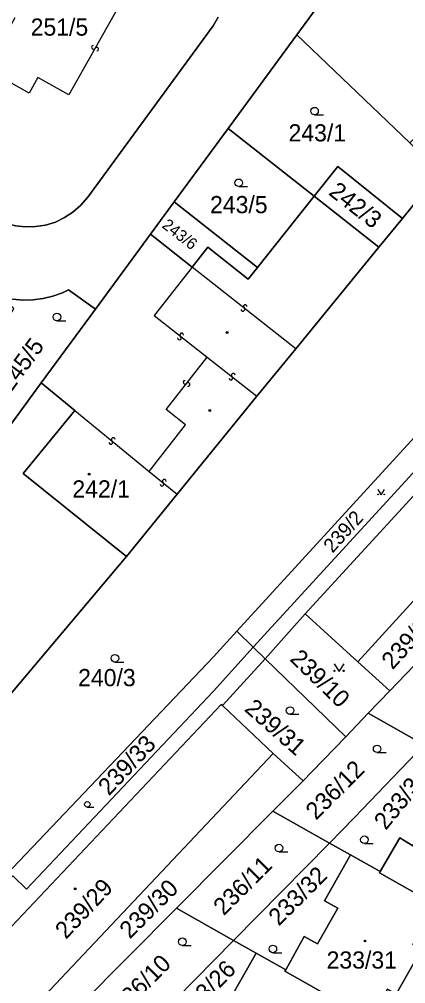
# Model space of a CAD drawing. Extents: x -598233 to -596890, y -1157848 to -1156431.
# Drawn here: x -597989.8 to -597951.6, y -1156616.1 to -1156520.7 of the extents above; entities that cross this region are included whole.
import ezdxf

# ---------------------------------------------------------------- set-up
doc = ezdxf.new("R2010")
doc.units = 0
for name, color, linetype in [('Level 1', 7, 'Continuous'), ('Level 13', 7, 'Continuous'), ('Level 3', 7, 'Continuous'), ('Level 4', 7, 'Continuous'), ('Level 5', 7, 'Continuous'), ('Level 60', 7, 'Continuous')]:
    doc.layers.add(name, color=color, linetype=linetype)

msp = doc.modelspace()

# ---------------------------------------------------------------- linework, layer by layer
at = {"layer": 'Level 1'}
for points in [[(-597938.38, -1156489.52), (-597962.38, -1156522.23)], [(-597970.14, -1156520.47), (-597970.65, -1156521.34), (-597983.03, -1156538.27), (-597983.75, -1156539.11), (-597984.51, -1156539.77), (-597985.34, -1156540.31), (-597986.25, -1156540.74), (-597987.21, -1156541.04), (-597988.2, -1156541.2), (-597989.2, -1156541.23), (-597990.19, -1156541.11), (-597991.16, -1156540.87), (-597992.09, -1156540.49), (-597992.96, -1156539.98), (-597993.75, -1156539.36), (-597994.44, -1156538.64), (-597995.03, -1156537.83), (-597994.26, -1156536.87), (-597996.8, -1156532.21)], [(-597962.38, -1156522.23), (-597969.18, -1156531.5)], [(-597962.38, -1156522.23), (-597951.21, -1156532.91)], [(-597969.18, -1156531.5), (-597974.51, -1156538.76)], [(-597960.68, -1156538.2), (-597969.18, -1156531.5)], [(-597966.71, -1156582.78), (-597945.05, -1156559.2), (-597946.31, -1156558), (-597934.05, -1156544.65), (-597923.75, -1156535.86), (-597922.19, -1156534.25)], [(-597960.68, -1156538.2), (-597958.34, -1156535.25), (-597951.95, -1156540.38)], [(-597951.95, -1156540.38), (-597948.2, -1156535.79)], [(-597966.28, -1156545.25), (-597960.68, -1156538.2)], [(-597954.28, -1156543.24), (-597960.68, -1156538.2)], [(-597974.51, -1156538.76), (-597976.85, -1156541.95)], [(-597966.28, -1156545.25), (-597974.51, -1156538.76)], [(-597954.28, -1156543.24), (-597951.95, -1156540.38)], [(-597982.29, -1156549.36), (-597976.85, -1156541.95)], [(-597976.85, -1156541.95), (-597972.73, -1156545.2)], [(-597972.73, -1156545.2), (-597971.18, -1156543.22), (-597967.18, -1156546.38), (-597966.28, -1156545.25)], [(-597962.48, -1156553.28), (-597954.28, -1156543.24)], [(-597936.74, -1156546.71), (-597968.32, -1156581.22)], [(-597961.55, -1156579.48), (-597931.64, -1156546.88), (-597931.51, -1156547)], [(-597991.45, -1156548.19), (-597990.47, -1156548.38), (-597989.47, -1156548.46), (-597988.47, -1156548.44), (-597987.47, -1156548.31), (-597986.5, -1156548.07), (-597985.56, -1156547.74), (-597984.95, -1156547.46), (-597982.29, -1156549.36)], [(-597987.65, -1156556.66), (-597982.29, -1156549.36)], [(-597966.32, -1156557.98), (-597962.48, -1156553.28)], [(-597991.68, -1156562.17), (-597990.93, -1156561.14), (-597987.65, -1156556.66)], [(-597984.32, -1156559.39), (-597987.65, -1156556.66)], [(-597974.22, -1156567.66), (-597966.32, -1156557.98)], [(-597984.32, -1156559.39), (-597989.42, -1156565.62), (-597979.23, -1156573.81)], [(-597979.23, -1156573.81), (-597974.22, -1156567.66)], [(-598026.76, -1156630.25), (-597979.43, -1156574.05), (-597979.23, -1156573.81)], [(-597948.79, -1156575.98), (-597956.36, -1156584.23)], [(-597961.55, -1156579.48), (-597965.52, -1156583.93)], [(-597956.36, -1156584.23), (-597961.55, -1156579.48)], [(-597953.2, -1156587.12), (-597945.99, -1156579.62)], [(-598025.08, -1156641), (-597970.61, -1156583.73), (-597968.32, -1156581.22)], [(-597968.32, -1156581.22), (-597966.71, -1156582.78)], [(-597966.71, -1156582.78), (-597970.61, -1156587.14), (-597989.1, -1156606.73), (-597990.44, -1156605.4), (-598007.59, -1156623.5)], [(-597966.71, -1156582.78), (-597965.52, -1156583.93)], [(-597969.72, -1156588.57), (-597965.52, -1156583.93)], [(-597965.52, -1156583.93), (-597957.55, -1156591.65)], [(-597956.36, -1156584.23), (-597953.2, -1156587.12)], [(-597955.32, -1156589.33), (-597953.2, -1156587.12)], [(-598005.18, -1156625.86), (-597969.85, -1156588.45), (-597969.72, -1156588.57)], [(-597969.72, -1156588.57), (-597964.71, -1156593.29)], [(-597957.55, -1156591.65), (-597955.32, -1156589.33)], [(-597955.32, -1156589.33), (-597949.8, -1156592.46)], [(-597957.55, -1156591.65), (-597960.89, -1156595.13), (-597961.77, -1156596.02)], [(-597959.16, -1156602.16), (-597956.67, -1156599.62), (-597949.8, -1156592.46)], [(-597964.71, -1156593.29), (-598000.05, -1156630.72)], [(-597964.71, -1156593.29), (-597961.77, -1156596.02)], [(-597954.15, -1156604.99), (-597952.19, -1156601.64), (-597950.91, -1156602.43), (-597948.83, -1156598.9), (-597950.17, -1156598.18), (-597947.65, -1156593.68)], [(-597964.74, -1156599.01), (-597961.77, -1156596.02)], [(-597974.27, -1156608.6), (-597964.74, -1156599.01)], [(-597964.74, -1156599.01), (-597959.16, -1156602.16)], [(-597968.63, -1156611.8), (-597959.16, -1156602.16)], [(-597957.07, -1156603.34), (-597959.16, -1156602.16)], [(-597963.48, -1156614.71), (-597961.65, -1156611.39), (-597960.34, -1156612.14), (-597958.34, -1156608.61), (-597959.66, -1156607.87), (-597957.07, -1156603.34)], [(-597957.07, -1156603.34), (-597954.15, -1156604.99)], [(-597945.78, -1156609.89), (-597954.22, -1156605.12), (-597954.15, -1156604.99)], [(-597983.81, -1156618.21), (-597974.27, -1156608.6)], [(-597974.27, -1156608.6), (-597968.63, -1156611.8)], [(-597955.11, -1156619.61), (-597953.42, -1156616.6), (-597952.55, -1156617.11), (-597950.04, -1156612.7), (-597950.91, -1156612.2), (-597950.46, -1156611.38), (-597945.36, -1156614.23), (-597943.64, -1156611.1)], [(-597978.09, -1156621.44), (-597968.63, -1156611.8)], [(-597968.63, -1156611.8), (-597966.41, -1156613.06)], [(-597972.81, -1156624.42), (-597970.95, -1156621.08), (-597969.64, -1156621.82), (-597967.67, -1156618.31), (-597968.98, -1156617.57), (-597966.41, -1156613.06)], [(-597966.41, -1156613.06), (-597963.48, -1156614.71)], [(-597955.11, -1156619.61), (-597963.55, -1156614.84), (-597963.48, -1156614.71)]]:
    msp.add_lwpolyline(points, dxfattribs=at)
at = {"layer": 'Level 13'}
for centre, start, end in [((-597982.48, -1156523.459), 97.69465, 330.28465), ((-597982.16, -1156523.642), 277.90911, 150.0071), ((-597967.485, -1156549.096), 358.90982, 231.49982), ((-597967.716, -1156549.384), 179.12428, 51.22228), ((-597973.984, -1156552.204), 179.04937, 51.63937), ((-597973.755, -1156551.916), 359.26383, 231.36183), ((-597968.665, -1156555.896), 359.24118, 231.33918), ((-597973.424, -1156556.585), 89.29881, 321.39681), ((-597973.136, -1156556.814), 269.08435, 141.67435), ((-597968.894, -1156556.184), 179.02673, 51.61673), ((-597980.767, -1156562.542), 177.84762, 50.43762), ((-597980.532, -1156562.258), 358.06208, 230.16008), ((-597975.482, -1156566.388), 358.06073, 230.15872), ((-597975.717, -1156566.672), 177.84627, 50.43627)]:
    msp.add_arc(centre, 0.184, start, end, dxfattribs=at)
at = {"layer": 'Level 3'}
for points in [[(-597986.78, -1156515.01), (-597979.71, -1156518.93), (-597984.93, -1156528.17), (-597987.97, -1156526.45), (-597988.84, -1156527.99), (-597993.07, -1156525.61)], [(-597972.73, -1156545.2), (-597976.49, -1156550), (-597971.25, -1156554.11)], [(-597962.48, -1156553.28), (-597972.73, -1156545.2)], [(-597976.98, -1156565.4), (-597973.37, -1156560.79), (-597975.3, -1156559.28), (-597971.25, -1156554.11)], [(-597971.25, -1156554.11), (-597966.32, -1156557.98)], [(-597984.32, -1156559.39), (-597976.98, -1156565.4)], [(-597976.98, -1156565.4), (-597974.22, -1156567.66)]]:
    msp.add_lwpolyline(points, dxfattribs=at)
at = {"layer": 'Level 5'}
for p, q in [((-597960.63, -1156530.15), (-597959.755, -1156530.15)), ((-597968.12, -1156537.24), (-597967.245, -1156537.24)), ((-597986.09, -1156550.51), (-597985.215, -1156550.51)), ((-597980.36, -1156584.26), (-597979.485, -1156584.26)), ((-597963.05, -1156589.43), (-597962.175, -1156589.43)), ((-597954.44, -1156593.22), (-597953.565, -1156593.22)), ((-597983.09, -1156598.6), (-597982.46, -1156598.6)), ((-597955.7, -1156602.21), (-597954.825, -1156602.21)), ((-597964.15, -1156603.03), (-597963.275, -1156603.03)), ((-597973.7, -1156612.3), (-597972.825, -1156612.3)), ((-597964.75, -1156613.01), (-597963.875, -1156613.01))]:
    msp.add_line(p, q, dxfattribs=at)
for points in [[(-597954.381, -1156567.2), (-597954.04, -1156567.71), (-597953.7, -1156567.2)], [(-597958.701, -1156584.43), (-597958.2, -1156585.18), (-597957.7, -1156584.43)]]:
    msp.add_lwpolyline(points, dxfattribs=at)
for centre, radius in [((-597960.63, -1156529.775), 0.375), ((-597968.12, -1156536.865), 0.375), ((-597986.09, -1156550.135), 0.375), ((-597969.28, -1156551.67), 0.09), ((-597969.28, -1156551.67), 0.0521), ((-597970.99, -1156559.38), 0.09), ((-597970.99, -1156559.38), 0.0521), ((-597982.91, -1156565.68), 0.09), ((-597982.91, -1156565.68), 0.0521), ((-597954.346, -1156567.676), 0.034), ((-597953.735, -1156567.676), 0.034), ((-597980.36, -1156583.885), 0.375), ((-597958.65, -1156585.13), 0.05), ((-597957.751, -1156585.13), 0.05), ((-597963.05, -1156589.055), 0.375), ((-597954.44, -1156592.845), 0.375), ((-597983.09, -1156598.33), 0.27), ((-597955.7, -1156601.835), 0.375), ((-597964.15, -1156602.655), 0.375), ((-597984.28, -1156606.69), 0.09), ((-597984.28, -1156606.69), 0.0521), ((-597973.7, -1156611.925), 0.375), ((-597955.64, -1156611.85), 0.09), ((-597955.64, -1156611.85), 0.0521), ((-597964.75, -1156612.635), 0.375)]:
    msp.add_circle(centre, radius, dxfattribs=at)
at = {"layer": 'Level 60'}
for points in [[(-597938.38, -1156489.52), (-597962.38, -1156522.23), (-597969.18, -1156531.5), (-597974.51, -1156538.76), (-597976.85, -1156541.95), (-597982.29, -1156549.36), (-597984.95, -1156547.46), (-597985.56, -1156547.74), (-597986.5, -1156548.07), (-597987.47, -1156548.31), (-597988.47, -1156548.44), (-597989.47, -1156548.46), (-597990.47, -1156548.38)], [(-598004.05, -1156518.88), (-597996.8, -1156532.21), (-597994.26, -1156536.87), (-597995.03, -1156537.83), (-597994.44, -1156538.64), (-597993.75, -1156539.36), (-597992.96, -1156539.98), (-597992.09, -1156540.49), (-597991.16, -1156540.87), (-597990.19, -1156541.11), (-597989.2, -1156541.23), (-597988.2, -1156541.2), (-597987.21, -1156541.04), (-597986.25, -1156540.74), (-597985.34, -1156540.31), (-597984.51, -1156539.77), (-597983.75, -1156539.11), (-597983.03, -1156538.27), (-597970.65, -1156521.34), (-597970.14, -1156520.47)], [(-597970.14, -1156520.47), (-597970.65, -1156521.34), (-597983.03, -1156538.27), (-597983.75, -1156539.11), (-597984.51, -1156539.77), (-597985.34, -1156540.31), (-597986.25, -1156540.74), (-597987.21, -1156541.04), (-597988.2, -1156541.2), (-597989.2, -1156541.23), (-597990.19, -1156541.11), (-597991.16, -1156540.87), (-597992.09, -1156540.49), (-597992.96, -1156539.98), (-597993.75, -1156539.36), (-597994.44, -1156538.64), (-597995.03, -1156537.83), (-597994.26, -1156536.87), (-597996.8, -1156532.21), (-597993.07, -1156525.61), (-597990.21, -1156520.53)], [(-597931.64, -1156546.88), (-597961.55, -1156579.48), (-597965.52, -1156583.93), (-597966.71, -1156582.78), (-597945.05, -1156559.2)], [(-598025.08, -1156641), (-597970.61, -1156583.73), (-597968.32, -1156581.22), (-597966.71, -1156582.78), (-597970.61, -1156587.14), (-597989.1, -1156606.73), (-597990.44, -1156605.4), (-598007.59, -1156623.5)]]:
    msp.add_lwpolyline(points, dxfattribs=at)
for points in [[(-597938.38, -1156489.52), (-597931.16, -1156496.46), (-597923.37, -1156503.94), (-597928.92, -1156509.71), (-597951.21, -1156532.91), (-597962.38, -1156522.23)], [(-597948.2, -1156535.79), (-597951.95, -1156540.38), (-597958.34, -1156535.25), (-597960.68, -1156538.2), (-597969.18, -1156531.5), (-597962.38, -1156522.23), (-597951.21, -1156532.91)], [(-597968.32, -1156581.22), (-597936.74, -1156546.71), (-597914.5, -1156523.57), (-597911.7, -1156526.26), (-597913.88, -1156528.48), (-597915.28, -1156527.09), (-597917.5, -1156529.38), (-597922.19, -1156534.25), (-597923.75, -1156535.86), (-597934.05, -1156544.65), (-597946.31, -1156558), (-597945.05, -1156559.2), (-597966.71, -1156582.78)], [(-597969.18, -1156531.5), (-597960.68, -1156538.2), (-597966.28, -1156545.25), (-597974.51, -1156538.76)], [(-597948.2, -1156535.79), (-597936.74, -1156546.71), (-597968.32, -1156581.22), (-597970.61, -1156583.73), (-598025.08, -1156641), (-598026.37, -1156634.44), (-598026.76, -1156630.25), (-597979.43, -1156574.05), (-597979.23, -1156573.81), (-597974.22, -1156567.66), (-597966.32, -1156557.98), (-597962.48, -1156553.28), (-597954.28, -1156543.24), (-597951.95, -1156540.38)], [(-597951.95, -1156540.38), (-597954.28, -1156543.24), (-597960.68, -1156538.2), (-597958.34, -1156535.25)], [(-597989.42, -1156565.62), (-597984.32, -1156559.39), (-597987.65, -1156556.66), (-597982.29, -1156549.36), (-597976.85, -1156541.95), (-597972.73, -1156545.2), (-597971.18, -1156543.22), (-597967.18, -1156546.38), (-597966.28, -1156545.25), (-597960.68, -1156538.2), (-597954.28, -1156543.24), (-597962.48, -1156553.28), (-597966.32, -1156557.98), (-597974.22, -1156567.66), (-597979.23, -1156573.81)], [(-597972.73, -1156545.2), (-597976.85, -1156541.95), (-597974.51, -1156538.76), (-597966.28, -1156545.25), (-597967.18, -1156546.38), (-597971.18, -1156543.22)], [(-597961.55, -1156579.48), (-597931.64, -1156546.88), (-597931.51, -1156547), (-597926.48, -1156551.64), (-597934.07, -1156559.92), (-597941.42, -1156567.94), (-597948.79, -1156575.98), (-597956.36, -1156584.23)], [(-597991.68, -1156562.17), (-597996.19, -1156559.6), (-597993.21, -1156554.32), (-597990.36, -1156549.28), (-597991.45, -1156548.19), (-597990.47, -1156548.38), (-597989.47, -1156548.46), (-597988.47, -1156548.44), (-597987.47, -1156548.31), (-597986.5, -1156548.07), (-597985.56, -1156547.74), (-597984.95, -1156547.46), (-597982.29, -1156549.36), (-597987.65, -1156556.66), (-597990.93, -1156561.14)], [(-597979.43, -1156574.05), (-598026.76, -1156630.25), (-598028.37, -1156612.8), (-598021, -1156602.63), (-597991.68, -1156562.17), (-597990.93, -1156561.14), (-597987.65, -1156556.66), (-597984.32, -1156559.39), (-597989.42, -1156565.62), (-597979.23, -1156573.81)], [(-597956.36, -1156584.23), (-597948.79, -1156575.98), (-597945.44, -1156579.04), (-597945.99, -1156579.62), (-597953.2, -1156587.12)], [(-597961.55, -1156579.48), (-597956.36, -1156584.23), (-597953.2, -1156587.12), (-597955.32, -1156589.33), (-597957.55, -1156591.65), (-597965.52, -1156583.93)], [(-597949.8, -1156592.46), (-597955.32, -1156589.33), (-597953.2, -1156587.12), (-597945.99, -1156579.62), (-597940.47, -1156582.74)], [(-597966.71, -1156582.78), (-597965.52, -1156583.93), (-597969.72, -1156588.57), (-597969.85, -1156588.45), (-598005.18, -1156625.86), (-598007.59, -1156623.5), (-597990.44, -1156605.4), (-597989.1, -1156606.73), (-597970.61, -1156587.14)], [(-597965.52, -1156583.93), (-597957.55, -1156591.65), (-597960.89, -1156595.13), (-597961.77, -1156596.02), (-597964.71, -1156593.29), (-597969.72, -1156588.57)], [(-598000.05, -1156630.72), (-598005.09, -1156625.94), (-598005.18, -1156625.86), (-597969.85, -1156588.45), (-597969.72, -1156588.57), (-597964.71, -1156593.29)], [(-597959.16, -1156602.16), (-597964.74, -1156599.01), (-597961.77, -1156596.02), (-597960.89, -1156595.13), (-597957.55, -1156591.65), (-597955.32, -1156589.33), (-597949.8, -1156592.46), (-597956.67, -1156599.62)], [(-597948.83, -1156598.9), (-597950.91, -1156602.43), (-597952.19, -1156601.64), (-597954.15, -1156604.99), (-597957.07, -1156603.34), (-597959.16, -1156602.16), (-597956.67, -1156599.62), (-597949.8, -1156592.46), (-597947.65, -1156593.68), (-597950.17, -1156598.18)], [(-597998.09, -1156632.59), (-598000.05, -1156630.72), (-597964.71, -1156593.29), (-597961.77, -1156596.02), (-597964.74, -1156599.01), (-597974.27, -1156608.6), (-597983.81, -1156618.21), (-597993.34, -1156627.81)], [(-597936.48, -1156600.16), (-597934.31, -1156601.39), (-597936.07, -1156604.59), (-597940.34, -1156602.16), (-597943.12, -1156607.25), (-597944.03, -1156606.75), (-597945.78, -1156609.89), (-597954.22, -1156605.12), (-597954.15, -1156604.99), (-597952.19, -1156601.64), (-597950.91, -1156602.43), (-597948.83, -1156598.9), (-597950.17, -1156598.18), (-597947.65, -1156593.68), (-597944.81, -1156595.28), (-597944.89, -1156595.41)], [(-597968.63, -1156611.8), (-597974.27, -1156608.6), (-597964.74, -1156599.01), (-597959.16, -1156602.16)], [(-597961.65, -1156611.39), (-597963.48, -1156614.71), (-597966.41, -1156613.06), (-597968.63, -1156611.8), (-597959.16, -1156602.16), (-597957.07, -1156603.34), (-597959.66, -1156607.87), (-597958.34, -1156608.61), (-597960.34, -1156612.14)], [(-597963.48, -1156614.71), (-597961.65, -1156611.39), (-597960.34, -1156612.14), (-597958.34, -1156608.61), (-597959.66, -1156607.87), (-597957.07, -1156603.34), (-597954.15, -1156604.99), (-597954.22, -1156605.12), (-597945.78, -1156609.89), (-597943.64, -1156611.1), (-597945.36, -1156614.23), (-597950.46, -1156611.38), (-597950.91, -1156612.2), (-597950.04, -1156612.7), (-597952.55, -1156617.11), (-597953.42, -1156616.6), (-597955.11, -1156619.61), (-597963.55, -1156614.84)], [(-597978.09, -1156621.44), (-597983.81, -1156618.21), (-597974.27, -1156608.6), (-597968.63, -1156611.8)], [(-597941.18, -1156611.04), (-597940.38, -1156611.8), (-597949.73, -1156621.54), (-597950.52, -1156620.77), (-597951.29, -1156621.57), (-597952.89, -1156620.67), (-597952.97, -1156620.82), (-597955.11, -1156619.61), (-597953.42, -1156616.6), (-597952.55, -1156617.11), (-597950.04, -1156612.7), (-597950.91, -1156612.2), (-597950.46, -1156611.38), (-597945.36, -1156614.23), (-597943.64, -1156611.1), (-597943.55, -1156610.95), (-597941.95, -1156611.85)], [(-597970.95, -1156621.08), (-597972.81, -1156624.42), (-597975.75, -1156622.76), (-597978.09, -1156621.44), (-597968.63, -1156611.8), (-597966.41, -1156613.06), (-597968.98, -1156617.57), (-597967.67, -1156618.31), (-597969.64, -1156621.82)], [(-597972.81, -1156624.42), (-597970.95, -1156621.08), (-597969.64, -1156621.82), (-597967.67, -1156618.31), (-597968.98, -1156617.57), (-597966.41, -1156613.06), (-597963.48, -1156614.71), (-597963.55, -1156614.84), (-597955.11, -1156619.61), (-597952.97, -1156620.82), (-597954.69, -1156623.98), (-597959.81, -1156621.08), (-597960.27, -1156621.9), (-597959.35, -1156622.42), (-597961.86, -1156626.8), (-597962.74, -1156626.31), (-597964.46, -1156629.31), (-597972.89, -1156624.56)]]:
    msp.add_lwpolyline(points, close=True, dxfattribs=at)

# ---------------------------------------------------------------- texts
at = {"layer": 'Level 4'}
for s, p in [('251/5', (-597988.69, -1156522.31)), ('243/1', (-597963.2, -1156532.77)), ('243/5', (-597970.96, -1156539.87)), ('242/1', (-597984.57, -1156567.99)), ('240/3', (-597984, -1156586.65)), ('233/31', (-597959.436, -1156614.58))]:
    msp.add_text(s, height=1.7, dxfattribs=at).set_placement(p)
for s, height, rotation, p in [('242/3', 1.7, 321.92721, (-597959.33, -1156537.97)), ('243/6', 1.14, 322.09128, (-597975.79, -1156541.22)), ('245/5', 1.7, 54.07038, (-597990.614, -1156557.623)), ('239/2', 1.4, 47.7, (-597958.853, -1156573.55)), ('239/26', 1.7, 47.7, (-597952.917, -1156585.093)), ('239/10', 1.7, 315.9, (-597963.16, -1156584.057)), ('239/31', 1.7, 318.6, (-597967.652, -1156589.023)), ('239/33', 1.7, 46.8, (-597980.952, -1156597.557)), ('236/12', 1.7, 45, (-597960.481, -1156599.951)), ('233/34', 1.7, 50.62779, (-597953.585, -1156600.96)), ('236/11', 1.7, 45, (-597969.608, -1156609.408)), ('233/32', 1.7, 45, (-597964.157, -1156610.437)), ('239/29', 1.7, 46.8, (-597985.202, -1156611.752)), ('239/30', 1.7, 45, (-597978.883, -1156611.713)), ('236/10', 1.7, 45, (-597979.612, -1156619.152)), ('233/26', 1.7, 45.9, (-597973.119, -1156619.766))]:
    msp.add_text(s, height=height, rotation=rotation, dxfattribs=at).set_placement(p)

doc.saveas('drawing.dxf')
